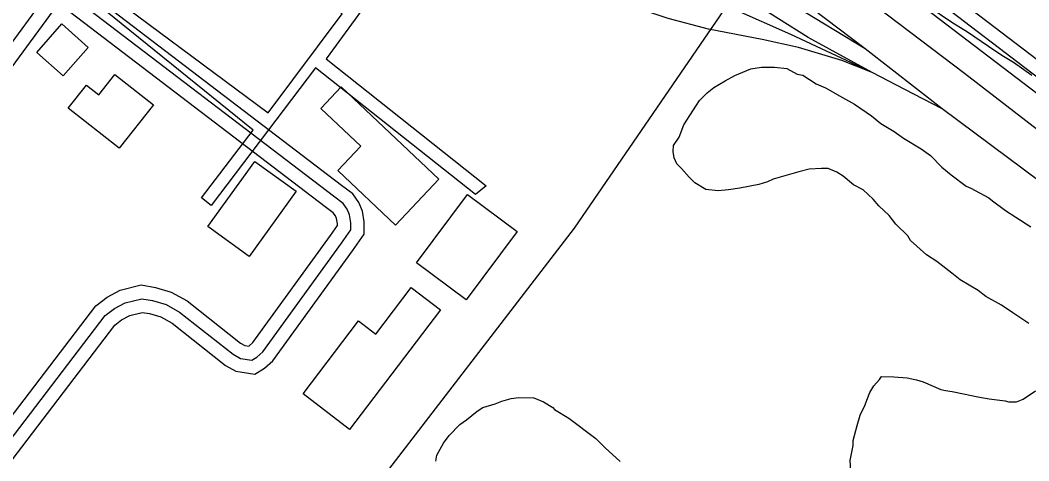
# Model space of a CAD drawing. Extents: x 3324104 to 3361979, y 612876 to 638273.
# Drawn here: x 3355254 to 3356383, y 630840 to 631333 of the extents above; entities that cross this region are included whole.
import ezdxf

# ---------------------------------------------------------------- set-up
doc = ezdxf.new("R2010")
doc.units = 0
for name, color, linetype in [('V-BLDG-OTLN', 7, 'Continuous'), ('V-RAIL-TRAK', 7, 'Continuous'), ('V-ROAD-CNTR', 7, 'Continuous'), ('V-SITE-OTLN', 7, 'Continuous'), ('V-SITE-VEGE', 7, 'Continuous'), ('V-UTIL-LINE', 7, 'Continuous')]:
    doc.layers.add(name, color=color, linetype=linetype)

msp = doc.modelspace()

# ---------------------------------------------------------------- linework, layer by layer
at = {"layer": 'V-BLDG-OTLN'}
for points in [[(3355272.2, 631297.1), (3355300.3, 631328.9), (3355330, 631302.7), (3355301.9, 631270.9)], [(3355364.7, 631189.8), (3355307.5, 631234.7), (3355327.8, 631260.6), (3355341.8, 631249.5), (3355359.7, 631272.3), (3355402.8, 631238.4)], [(3355613.2, 631258.5), (3355722.6, 631155.2), (3355674.1, 631103.8), (3355609.3, 631164.9), (3355635.2, 631192.2), (3355590.5, 631234.4)], [(3355463.9, 631102.2), (3355516.5, 631175.2), (3355562.8, 631141.8), (3355510.2, 631068.8)], [(3355697.5, 631061.8), (3355754.4, 631138.3), (3355810.1, 631096.8), (3355753.2, 631020.3)], [(3355570.5, 630915.2), (3355632.6, 630996.7), (3355651.8, 630982.1), (3355691.6, 631034.3), (3355724.4, 631009.3), (3355622.6, 630875.5)]]:
    msp.add_lwpolyline(points, close=True, dxfattribs=at)
at = {"layer": 'V-RAIL-TRAK'}
for points in [[(3355604.1, 631813.8), (3355713.2, 631730.5), (3355849.8, 631625.4), (3355901.6, 631585.9), (3355980.1, 631525.3), (3356054, 631470.1), (3356118.9, 631420.1), (3356212.3, 631348.5), (3356311.1, 631273.8), (3356414, 631194.5), (3356443.1, 631171.6), (3356482.5, 631143.6), (3356510.3, 631125.6), (3356553, 631104.8), (3356598.8, 631086.7), (3356639.1, 631072.4), (3356683.9, 631060.4), (3356737.3, 631051.6), (3356788.5, 631048.6), (3356824.7, 631048.1), (3356870.9, 631050.1)], [(3356199.8, 631300.9), (3356120.9, 631348.7), (3356019, 631411.3), (3355939.3, 631466.5), (3355887.7, 631506.5), (3355819.5, 631557.6), (3355759.8, 631604.8), (3355670.2, 631673.1), (3355636.9, 631697.9), (3355599.9, 631725.4), (3355559.2, 631758.2)], [(3356395.7, 631152.2), (3356286, 631234), (3356199.8, 631300.9), (3356080.3, 631391.7), (3355929.5, 631506.9), (3355821.4, 631590.1), (3355752.7, 631642.9), (3355639.9, 631727.7), (3355604.1, 631756)], [(3356395.7, 631152.2), (3356286, 631234), (3356199.8, 631300.9), (3356080.3, 631391.7), (3355929.5, 631506.9), (3355821.4, 631590.1), (3355752.7, 631642.9), (3355639.9, 631727.7), (3355604.1, 631756)], [(3356207.6, 631274.6), (3356116.7, 631317.2), (3356054.2, 631344.7), (3355970.9, 631383.3), (3355892.5, 631419.3), (3355797.8, 631463.3), (3355760.6, 631485.1), (3355722.4, 631512.9), (3355665.1, 631556.3), (3355597.8, 631609.9), (3355526.1, 631663.1), (3355458.4, 631714.6)], [(3356286, 631234), (3356244.2, 631255.7), (3356207.6, 631274.6), (3356173.7, 631288), (3356125.3, 631302.4), (3356084.3, 631311.5), (3356024.3, 631323.1), (3355979.3, 631334.9), (3355927.8, 631352.2), (3355879.1, 631370.8), (3355831.9, 631397.5), (3355790, 631421.2), (3355737.9, 631453.3), (3355676.4, 631489.9), (3355633.2, 631517.3), (3355598.3, 631543.1), (3355514.6, 631607), (3355484.9, 631629.5)], [(3356207.6, 631274.6), (3356136, 631313.6), (3356069.4, 631355.8), (3356017.9, 631386.2), (3355970.4, 631412), (3355917.8, 631437), (3355814.7, 631483)]]:
    msp.add_lwpolyline(points, dxfattribs=at)
at = {"layer": 'V-ROAD-CNTR'}
for points in [[(3356918.2, 631127.3), (3356867.5, 631118), (3356827.4, 631115.7), (3356798.7, 631115.2), (3356755.8, 631119.6), (3356710.3, 631125.1), (3356666.3, 631131.7), (3356628.8, 631145.3), (3356597.1, 631155.9), (3356562.4, 631174.1), (3356522.2, 631194), (3356492.3, 631215.9), (3356448.7, 631245.8), (3355941.5, 631632.2), (3355430.2, 632025.3), (3354657.6, 632614.4), (3353438.3, 633547.7), (3352398, 634341.2)], [(3352388.9, 634329.3), (3353429.2, 633535.8), (3354648.5, 632602.5), (3355421.1, 632013.4), (3355932.4, 631620.3), (3356439.9, 631233.6), (3356483.7, 631203.7), (3356514.3, 631181.1), (3356555.6, 631160.8), (3356591.2, 631142.1), (3356623.8, 631131.1), (3356662.6, 631117.1), (3356708.3, 631110.2), (3356754.1, 631104.7), (3356798, 631100.1), (3356828, 631100.7), (3356869.3, 631103), (3356920.9, 631112.6)], [(3356923.6, 631097.8), (3356871.1, 631088.1), (3356828.5, 631085.7), (3356797.4, 631085.1), (3356752.5, 631089.8), (3356706.3, 631095.4), (3356658.9, 631102.4), (3356618.9, 631117), (3356585.3, 631128.2), (3356548.8, 631147.4), (3356506.5, 631168.3), (3356475, 631191.4), (3356431.2, 631221.4), (3355923.3, 631608.4), (3355412, 632001.5), (3354805.4, 632464)], [(3354830, 630323.3), (3355349, 631002.9), (3355359.2, 631010.8), (3355371.2, 631016.9), (3355389.8, 631021.6), (3355401.7, 631019.6), (3355417, 631015.2), (3355432.2, 631006.6), (3355492, 630959.5), (3355500.2, 630954.8), (3355513.1, 630953), (3355518.5, 630956.2), (3355525.5, 630962.3), (3355613.4, 631083.7), (3355623.8, 631098.7), (3355623.9, 631106.5), (3355622.6, 631115.3), (3355619.8, 631121.8), (3355615.2, 631128.2), (3355604.4, 631136.4), (3354448.5, 632016.4)], [(3354840.8, 630312.7), (3355359.7, 630992.2), (3355367.3, 630998), (3355376.5, 631002.8), (3355390.4, 631006.3), (3355398.4, 631004.9), (3355411.2, 631001.3), (3355423.9, 630994.1), (3355483.6, 630947), (3355495.3, 630940.4), (3355516.3, 630937.4), (3355527.3, 630944), (3355536.6, 630952.1), (3355625.6, 631075), (3355638.8, 631093.9), (3355638.9, 631107.5), (3355637.1, 631119.4), (3355633, 631129.3), (3355626, 631138.8), (3355613.5, 631148.3), (3355204, 631460.1)], [(3354819.3, 630334), (3355338.3, 631013.6), (3355351.1, 631023.5), (3355365.8, 631031), (3355389.2, 631037), (3355405.1, 631034.2), (3355422.9, 631029.1), (3355440.6, 631019.1), (3355500.4, 630972), (3355505.2, 630969.3), (3355510, 630968.6), (3355509.6, 630968.4), (3355514.3, 630972.5), (3355601.2, 631092.4), (3355608.9, 631103.5), (3355608.9, 631105.4), (3355608, 631111.2), (3355606.7, 631114.4), (3355604.3, 631117.5), (3355595.3, 631124.5), (3355185.7, 631436.3)]]:
    msp.add_lwpolyline(points, dxfattribs=at)
at = {"layer": 'V-SITE-OTLN'}
msp.add_lwpolyline([(3355121.6, 632542.7), (3355618.6, 632162.9), (3356257.2, 631658.9), (3355874, 631100.4), (3355461.9, 630565.6), (3355216.2, 630765.1), (3355102, 630612.6), (3354684.1, 630917.1), (3353994.2, 631461.8), (3354289.5, 631845.5), (3354629.5, 632271)], dxfattribs=at)
at = {"layer": 'V-SITE-VEGE'}
for points in [[(3356386.2, 631271.1), (3356365.7, 631285.7), (3356352.8, 631293.6), (3356337.9, 631303.5), (3356314.2, 631319.7), (3356296.7, 631330.6), (3356270.4, 631348.4)], [(3356352.6, 631014.5), (3356334.7, 631024.2), (3356326.3, 631030.7), (3356306.3, 631042.6), (3356296.8, 631050.1), (3356280.1, 631063.1), (3356268.5, 631070.6), (3356250.7, 631086.7), (3356247.6, 631092.1), (3356234, 631105), (3356226.7, 631114.6), (3356215.1, 631125.3), (3356208.9, 631132.8), (3356197.4, 631143.5), (3356186.8, 631149), (3356175.3, 631158.7), (3356167.9, 631163), (3356158.4, 631167.3), (3356151, 631167.4), (3356137.2, 631166.5), (3356125.6, 631163.5), (3356096.8, 631155.4), (3356090.5, 631152.3), (3356080.9, 631149.2), (3356059.6, 631145.3), (3356046.9, 631143.3), (3356035.2, 631142.4), (3356021.5, 631143.6), (3356008.9, 631151.2), (3356002.6, 631157.6), (3355994.2, 631167.3), (3355989, 631172.6), (3355985.9, 631179), (3355984.9, 631186.4), (3355985, 631192.8), (3355991.5, 631202.3), (3355996.9, 631216), (3356003.4, 631226.5), (3356011, 631238), (3356014.2, 631243.3), (3356022.8, 631251.7), (3356030.3, 631257.9), (3356043.1, 631265.2), (3356053.8, 631271.4), (3356071.9, 631278.6), (3356083.6, 631280.6), (3356098.4, 631280.4), (3356112.2, 631279.2), (3356123.7, 631272.7), (3356130.1, 631271.5), (3356144.8, 631261.8), (3356155.3, 631257.4), (3356174.3, 631246.6), (3356187.9, 631239), (3356206.9, 631226.1), (3356217.3, 631217.5), (3356232.1, 631208.8), (3356242.6, 631201.3), (3356262.6, 631189.4), (3356273.1, 631181.8), (3356285.6, 631168.9), (3356296.1, 631160.3), (3356312.9, 631147.4), (3356318.2, 631145.2), (3356338.1, 631134.4), (3356342.3, 631131.1), (3356357, 631120.4), (3356368.6, 631112.8), (3356385.4, 631102)], [(3356383, 630994), (3356365.2, 631005.8), (3356352.6, 631014.5)], [(3356183.9, 630829), (3356183, 630840.7), (3356186.4, 630857.6), (3356186.4, 630862.9), (3356190.9, 630879.8), (3356194.2, 630891.4), (3356199.7, 630903), (3356201.8, 630908.3), (3356205.1, 630916.7), (3356209.5, 630924.1), (3356215.9, 630931.4), (3356218.1, 630934.6), (3356231.8, 630934.4), (3356246.7, 630933.2), (3356257.2, 630930.9), (3356264.6, 630928.7), (3356284.6, 630920), (3356289.9, 630918.8), (3356297.3, 630917.7), (3356310, 630915.4), (3356325.9, 630912), (3356338.5, 630909.8), (3356356.5, 630907.4), (3356360.7, 630906.3), (3356369.2, 630906.2), (3356376.7, 630909.3), (3356390.6, 630918.7)], [(3355718.9, 630840.1), (3355720.1, 630846.5), (3355727.7, 630860.1), (3355734.1, 630868.5), (3355745.9, 630881.1), (3355753.4, 630886.3), (3355765.2, 630895.7), (3355771.6, 630899.9), (3355785.4, 630903.9), (3355792.9, 630907), (3355803.5, 630910.1), (3355812, 630911), (3355828.9, 630910.8), (3355839.5, 630906.4), (3355850, 630899.9), (3355852.1, 630897.8), (3355867.9, 630888.1), (3355898.3, 630865.4), (3355908.8, 630854.7), (3355925.5, 630839.7)]]:
    msp.add_lwpolyline(points, dxfattribs=at)
at = {"layer": 'V-UTIL-LINE'}
for points in [[(3355175.1, 631213.6), (3355297.7, 631380.9), (3354969.1, 631626.2)], [(3355119.5, 631537.2), (3355309.7, 631394.2), (3355497.3, 631632.5), (3355509.3, 631624.1), (3355324.2, 631383.4), (3355531.2, 631229.5), (3355614.2, 631340.2), (3355546.8, 631391.9), (3355604.5, 631470.2), (3355707.9, 631601.4), (3355718.7, 631595.4), (3355567.2, 631391.9), (3355635.9, 631343.9), (3355596.2, 631289.7), (3355775.6, 631147.8)], [(3355775.6, 631147.8), (3355763.5, 631138.2), (3355584.2, 631280), (3355467.5, 631126), (3355456.7, 631134.4), (3355514.4, 631210.2), (3355312.2, 631373.7), (3355188.3, 631205.2)]]:
    msp.add_lwpolyline(points, dxfattribs=at)

doc.saveas('drawing.dxf')
